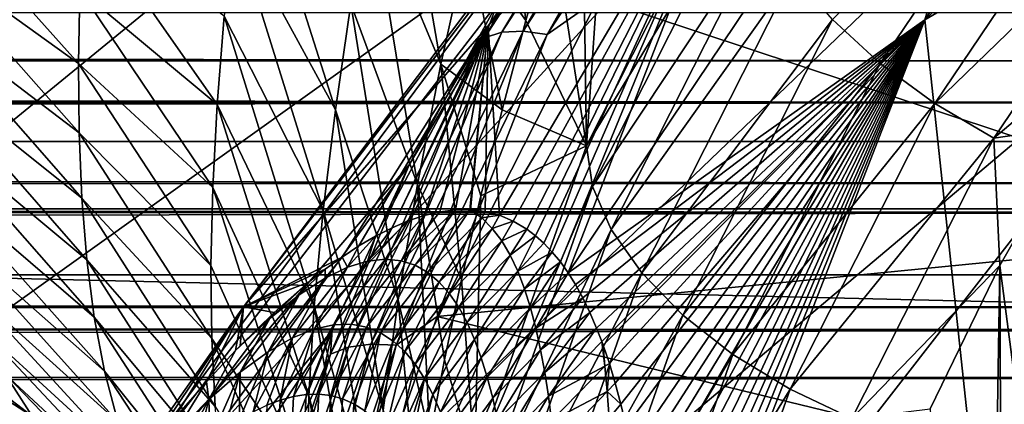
# Model space of a CAD drawing. Header units: metres. Extents: x -109 to 109, y -315 to 32.
# Tile 279 of 384: x 59.97 to 64.09, y -13.97 to -12.36. Entities that reach past the tile are written whole.
import ezdxf

# ---------------------------------------------------------------- set-up
doc = ezdxf.new("R2010")
doc.units = ezdxf.units.M
doc.layers.add('solid_K244242000C74_AAA', color=7, linetype='CONTINUOUS')

msp = doc.modelspace()

# ---------------------------------------------------------------- linework, layer by layer
at = {"layer": 'solid_K244242000C74_AAA'}
for points in [[(48.145657, -11.351308, -78.325066), (49.353058, -13.995161, -78.325066), (61.338737, -7.014371, -73.288864)], [(49.353058, -13.995161, -78.325066), (61.740723, -7.824902, -73.288864), (61.338737, -7.014371, -73.288864)], [(49.353058, -13.995161, -78.325066), (50.806305, -16.512268, -78.325066), (61.740723, -7.824902, -73.288864)], [(50.806305, -16.512268, -78.325066), (62.186001, -8.612478, -73.288864), (61.740723, -7.824902, -73.288864)], [(50.806305, -16.512268, -78.325066), (62.673264, -9.37479, -73.288864), (62.186001, -8.612478, -73.288864)], [(50.806305, -16.512268, -78.325066), (52.492241, -18.879845, -78.325066), (62.673264, -9.37479, -73.288864)], [(52.492241, -18.879845, -78.325066), (63.20108, -10.109604, -73.288864), (62.673264, -9.37479, -73.288864)], [(63.756477, -12.356659, 45.811962), (65.749199, -9.399573, 39.745472), (64.362785, -10.292687, 39.120106)], [(63.756477, -12.356659, 45.811962), (65.367119, -11.415154, 46.47121), (65.749199, -9.399573, 39.745472)], [(61.931259, -12.381615, 37.657425), (63.891953, -9.782195, 31.500008), (63.348026, -10.374241, 31.085453)], [(61.931259, -12.381615, 37.657425), (63.086281, -11.289711, 38.421982), (63.891953, -9.782195, 31.500008)], [(52.492241, -18.879845, -78.325066), (63.767906, -10.814763, -73.288864), (63.20108, -10.109604, -73.288864)], [(62.266193, -13.416236, 45.059086), (64.362785, -10.292687, 39.120106), (63.086281, -11.289711, 38.421982)], [(62.266193, -13.416236, 45.059086), (63.756477, -12.356659, 45.811962), (64.362785, -10.292687, 39.120106)], [(60.908169, -13.558511, 36.833351), (63.348026, -10.374241, 31.085453), (62.845478, -10.990339, 30.654057)], [(60.908169, -13.558511, 36.833351), (61.931259, -12.381615, 37.657425), (63.348026, -10.374241, 31.085453)], [(52.492241, -18.879845, -78.325066), (54.395599, -21.076445, -78.325066), (63.767906, -10.814763, -73.288864)], [(54.395599, -21.076445, -78.325066), (64.372078, -11.488202, -73.288864), (63.767906, -10.814763, -73.288864)], [(60.908169, -13.558511, 36.833351), (62.845478, -10.990339, 30.654057), (62.385895, -11.62855, 30.207176)], [(61.988136, -12.408648, 29.42672), (62.799107, -11.155632, 30.30409), (62.077431, -12.404268, 29.348438)], [(62.730656, -11.172354, 30.399776), (62.799107, -11.155632, 30.30409), (61.988136, -12.408648, 29.42672)], [(62.799107, -11.155632, 30.30409), (62.883411, -11.158961, 30.220411), (62.077431, -12.404268, 29.348438)], [(62.341751, -12.884069, 27.037718), (62.462009, -11.118869, 25.094103), (62.323612, -11.556452, 25.050777)], [(62.341751, -12.884069, 27.037718), (62.985466, -11.61105, 27.929096), (62.462009, -11.118869, 25.094103)], [(61.915634, -12.43163, 29.518021), (62.385895, -11.62855, 30.207176), (62.730656, -11.172354, 30.399776)], [(61.915634, -12.43163, 29.518021), (62.730656, -11.172354, 30.399776), (61.988136, -12.408648, 29.42672)], [(62.077431, -12.404268, 29.348438), (62.883411, -11.158961, 30.220411), (62.178474, -12.418737, 29.2876)], [(62.883411, -11.158961, 30.220411), (62.978806, -11.182155, 30.153465), (62.178474, -12.418737, 29.2876)], [(62.178474, -12.418737, 29.2876), (62.978806, -11.182155, 30.153465), (62.390949, -12.26822, 29.37579)], [(61.978611, -13.174698, 42.821411), (63.086281, -11.289711, 38.421982), (61.931259, -12.381615, 37.657425)], [(61.978611, -13.174698, 42.821411), (62.036503, -13.199275, 43.20269), (63.086281, -11.289711, 38.421982)], [(62.036503, -13.199275, 43.20269), (62.092674, -13.232729, 43.600239), (63.086281, -11.289711, 38.421982)], [(62.092674, -13.232729, 43.600239), (62.12915, -13.260107, 43.874458), (63.086281, -11.289711, 38.421982)], [(62.12915, -13.260107, 43.874458), (62.164639, -13.291918, 44.156422), (63.086281, -11.289711, 38.421982)], [(62.164639, -13.291918, 44.156422), (62.198994, -13.328426, 44.4464), (63.086281, -11.289711, 38.421982)], [(62.198994, -13.328426, 44.4464), (62.23304, -13.369994, 44.748734), (63.086281, -11.289711, 38.421982)], [(62.23304, -13.369994, 44.748734), (62.266193, -13.416236, 45.059086), (63.086281, -11.289711, 38.421982)], [(61.733768, -12.542262, 23.308483), (61.525928, -11.344901, 22.121994), (61.434959, -11.826356, 22.001299)], [(61.733768, -12.542262, 23.308483), (61.848747, -12.021811, 23.456511), (61.525928, -11.344901, 22.121994)], [(63.570446, -12.538876, 28.76302), (64.3489, -11.3851, 29.570902), (63.370724, -12.355635, 28.669012)], [(64.563095, -11.572962, 29.604546), (64.3489, -11.3851, 29.570902), (63.570446, -12.538876, 28.76302)], [(63.977543, -14.413593, 52.635056), (65.367119, -11.415154, 46.47121), (63.756477, -12.356659, 45.811962)], [(63.977543, -14.413593, 52.635056), (65.378433, -13.692873, 53.139709), (65.367119, -11.415154, 46.47121)], [(61.848747, -12.021811, 23.456511), (62.088989, -12.359896, 24.908102), (61.979446, -11.48624, 23.564796)], [(61.979446, -11.48624, 23.564796), (62.088989, -12.359896, 24.908102), (62.20013, -11.96771, 24.988094)], [(54.395599, -21.076445, -78.325066), (65.011818, -12.127944, -73.288864), (64.372078, -11.488202, -73.288864)], [(61.292267, -12.733084, 21.647963), (60.914196, -11.540859, 20.611181), (60.865936, -11.951459, 20.44536)], [(61.292267, -12.733084, 21.647963), (61.356934, -12.28963, 21.843567), (60.914196, -11.540859, 20.611181)], [(62.341751, -12.884069, 27.037718), (62.323612, -11.556452, 25.050777), (62.20013, -11.96771, 24.988094)], [(63.798367, -12.706398, 28.810905), (64.563095, -11.572962, 29.604546), (63.570446, -12.538876, 28.76302)], [(64.79554, -11.740387, 29.58901), (64.563095, -11.572962, 29.604546), (63.798367, -12.706398, 28.810905)], [(60.026283, -14.809742, 35.95723), (62.385895, -11.62855, 30.207176), (61.970718, -12.286864, 29.74622)], [(60.026283, -14.809742, 35.95723), (60.908169, -13.558511, 36.833351), (62.385895, -11.62855, 30.207176)], [(61.915634, -12.43163, 29.518021), (61.970718, -12.286864, 29.74622), (62.385895, -11.62855, 30.207176)], [(63.010475, -11.783543, 28.154444), (62.985466, -11.61105, 27.929096), (62.341751, -12.884069, 27.037718)], [(47.117771, -11.762788, -83.82), (105.882225, -11.762788, -83.82), (105.289085, -13.147866, -83.82)], [(47.117771, -11.762788, -83.82), (105.289085, -13.147866, -83.82), (47.710915, -13.147866, -83.82)], [(60.218021, -12.53964, 18.407305), (59.518085, -11.757185, 17.420418), (59.523163, -12.038868, 17.144962)], [(60.218021, -12.53964, 18.407305), (60.223309, -12.231494, 18.678303), (59.518085, -11.757185, 17.420418)], [(64.045708, -12.851752, 28.810825), (64.79554, -11.740387, 29.58901), (63.798367, -12.706398, 28.810905)], [(64.778961, -12.23151, 29.279417), (64.79554, -11.740387, 29.58901), (64.045708, -12.851752, 28.810825)], [(62.36795, -13.054207, 27.264715), (63.010475, -11.783543, 28.154444), (62.341751, -12.884069, 27.037718)], [(63.085239, -11.970553, 28.358751), (63.010475, -11.783543, 28.154444), (62.36795, -13.054207, 27.264715)], [(61.635536, -13.045326, 23.119156), (61.434959, -11.826356, 22.001299), (61.356934, -12.28963, 21.843567)], [(61.635536, -13.045326, 23.119156), (61.733768, -12.542262, 23.308483), (61.434959, -11.826356, 22.001299)], [(60.798729, -12.710535, 20.009487), (60.235748, -11.90496, 18.916573), (60.223309, -12.231494, 18.678303)], [(60.798729, -12.710535, 20.009487), (60.827423, -12.341522, 20.244978), (60.235748, -11.90496, 18.916573)], [(61.24128, -13.155284, 21.414274), (60.865936, -11.951459, 20.44536), (60.827423, -12.341522, 20.244978)], [(61.24128, -13.155284, 21.414274), (61.292267, -12.733084, 21.647963), (60.865936, -11.951459, 20.44536)], [(62.341751, -12.884069, 27.037718), (62.20013, -11.96771, 24.988094), (62.088989, -12.359896, 24.908102)], [(62.446274, -13.234176, 27.473955), (63.085239, -11.970553, 28.358751), (62.36795, -13.054207, 27.264715)], [(63.206882, -12.163731, 28.532505), (63.085239, -11.970553, 28.358751), (62.446274, -13.234176, 27.473955)], [(60.22052, -12.830127, 18.103559), (59.523163, -12.038868, 17.144962), (59.534595, -12.306646, 16.838577)], [(60.22052, -12.830127, 18.103559), (60.218021, -12.53964, 18.407305), (59.523163, -12.038868, 17.144962)], [(61.733768, -12.542262, 23.308483), (61.98954, -12.733322, 24.811674), (61.848747, -12.021811, 23.456511)], [(61.848747, -12.021811, 23.456511), (61.98954, -12.733322, 24.811674), (62.088989, -12.359896, 24.908102)], [(54.395599, -21.076445, -78.325066), (56.499138, -23.082167, -78.325066), (65.011818, -12.127944, -73.288864)], [(56.499138, -23.082167, -78.325066), (65.685257, -12.732114, -73.288864), (65.011818, -12.127944, -73.288864)], [(62.573711, -13.415894, 27.655731), (63.206882, -12.163731, 28.532505), (62.446274, -13.234176, 27.473955)], [(63.370724, -12.355635, 28.669012), (63.206882, -12.163731, 28.532505), (62.573711, -13.415894, 27.655731)], [(62.390949, -12.26822, 29.37579), (66.056465, -12.211507, 29.415501), (65.329689, -13.242665, 28.693476)], [(60.780159, -13.058329, 19.738945), (60.223309, -12.231494, 18.678303), (60.218021, -12.53964, 18.407305)], [(60.780159, -13.058329, 19.738945), (60.798729, -12.710535, 20.009487), (60.223309, -12.231494, 18.678303)], [(61.718025, -13.598037, 28.444641), (62.390949, -12.26822, 29.37579), (65.329689, -13.242665, 28.693476)], [(62.178474, -12.418737, 29.2876), (62.390949, -12.26822, 29.37579), (61.718025, -13.598037, 28.444641)], [(64.404716, -12.799436, 28.88175), (64.778961, -12.23151, 29.279417), (64.045708, -12.851752, 28.810825)], [(60.231689, -13.103589, 17.768066), (59.534595, -12.306646, 16.838577), (59.553856, -12.561136, 16.502403)], [(60.231689, -13.103589, 17.768066), (60.22052, -12.830127, 18.103559), (59.534595, -12.306646, 16.838577)], [(60.026283, -14.809742, 35.95723), (61.970718, -12.286864, 29.74622), (61.601254, -12.963213, 29.272635)], [(61.554874, -13.528679, 22.887867), (61.356934, -12.28963, 21.843567), (61.292267, -12.733084, 21.647963)], [(61.554874, -13.528679, 22.887867), (61.635536, -13.045326, 23.119156), (61.356934, -12.28963, 21.843567)], [(61.915634, -12.43163, 29.518021), (61.601254, -12.963213, 29.272635), (61.970718, -12.286864, 29.74622)], [(-64.622665, -12.528681, -8.24816), (-64.186493, -12.325634, -8.548611), (64.622665, -12.528681, -8.24816)], [(-64.186493, -12.325634, -8.548611), (64.186493, -12.325634, -8.548611), (64.622665, -12.528681, -8.24816)], [(61.204292, -13.55484, 21.142372), (60.827423, -12.341522, 20.244978), (60.798729, -12.710535, 20.009487)], [(61.204292, -13.55484, 21.142372), (61.24128, -13.155284, 21.414274), (60.827423, -12.341522, 20.244978)], [(61.320507, -13.349367, 39.843235), (61.931259, -12.381615, 37.657425), (60.908169, -13.558511, 36.833351)], [(61.320507, -13.349367, 39.843235), (61.390984, -13.302762, 40.077465), (61.931259, -12.381615, 37.657425)], [(61.390984, -13.302762, 40.077465), (61.460583, -13.261937, 40.325241), (61.931259, -12.381615, 37.657425)], [(61.460583, -13.261937, 40.325241), (61.52932, -13.22705, 40.586685), (61.931259, -12.381615, 37.657425)], [(61.52932, -13.22705, 40.586685), (61.597431, -13.197996, 40.861763), (61.931259, -12.381615, 37.657425)], [(61.597431, -13.197996, 40.861763), (61.664223, -13.175821, 41.151272), (61.931259, -12.381615, 37.657425)], [(61.664223, -13.175821, 41.151272), (61.729839, -13.16052, 41.455173), (61.931259, -12.381615, 37.657425)], [(61.729839, -13.16052, 41.455173), (61.794399, -13.152162, 41.773602), (61.931259, -12.381615, 37.657425)], [(61.794399, -13.152162, 41.773602), (61.854706, -13.151612, 42.093437), (61.931259, -12.381615, 37.657425)], [(61.854706, -13.151612, 42.093437), (61.85725, -13.15176, 42.107479), (61.931259, -12.381615, 37.657425)], [(61.85725, -13.15176, 42.107479), (61.918655, -13.159197, 42.456669), (61.931259, -12.381615, 37.657425)], [(61.918655, -13.159197, 42.456669), (61.978611, -13.174698, 42.821411), (61.931259, -12.381615, 37.657425)], [(62.341751, -12.884069, 27.037718), (62.088989, -12.359896, 24.908102), (61.98954, -12.733322, 24.811674)], [(62.296795, -13.465008, 45.362843), (63.756477, -12.356659, 45.811962), (62.266193, -13.416236, 45.059086)], [(62.296795, -13.465008, 45.362843), (62.327179, -13.52049, 45.684853), (63.756477, -12.356659, 45.811962)], [(62.327179, -13.52049, 45.684853), (62.356453, -13.581103, 46.015224), (63.756477, -12.356659, 45.811962)], [(62.356453, -13.581103, 46.015224), (62.384811, -13.646705, 46.353725), (63.756477, -12.356659, 45.811962)], [(62.384811, -13.646705, 46.353725), (62.406685, -13.702953, 46.630341), (63.756477, -12.356659, 45.811962)], [(62.406685, -13.702953, 46.630341), (62.412064, -13.717655, 46.700775), (63.756477, -12.356659, 45.811962)], [(62.412064, -13.717655, 46.700775), (62.438034, -13.794326, 47.056797), (63.756477, -12.356659, 45.811962)], [(62.438034, -13.794326, 47.056797), (62.462643, -13.876937, 47.421989), (63.756477, -12.356659, 45.811962)], [(62.462643, -13.876937, 47.421989), (62.486225, -13.96514, 47.795776), (63.756477, -12.356659, 45.811962)], [(62.486225, -13.96514, 47.795776), (62.508656, -14.059249, 48.178532), (63.756477, -12.356659, 45.811962)], [(62.508656, -14.059249, 48.178532), (62.529758, -14.159681, 48.570774), (63.756477, -12.356659, 45.811962)], [(62.529758, -14.159681, 48.570774), (62.544609, -14.239412, 48.871479), (63.756477, -12.356659, 45.811962)], [(62.544609, -14.239412, 48.871479), (62.558693, -14.322876, 49.177643), (63.756477, -12.356659, 45.811962)], [(62.558693, -14.322876, 49.177643), (62.572163, -14.409889, 49.48893), (63.756477, -12.356659, 45.811962)], [(62.572163, -14.409889, 49.48893), (62.584946, -14.500653, 49.805595), (63.756477, -12.356659, 45.811962)], [(62.745358, -13.592364, 27.803045), (63.370724, -12.355635, 28.669012), (62.573711, -13.415894, 27.655731)], [(62.584946, -14.500653, 49.805595), (62.596958, -14.595377, 50.127918), (63.756477, -12.356659, 45.811962)], [(62.596958, -14.595377, 50.127918), (62.608131, -14.694272, 50.456154), (63.756477, -12.356659, 45.811962)], [(62.608131, -14.694272, 50.456154), (62.618393, -14.797551, 50.790577), (63.756477, -12.356659, 45.811962)], [(62.618393, -14.797551, 50.790577), (62.627876, -14.905053, 51.130829), (63.756477, -12.356659, 45.811962)], [(62.627876, -14.905053, 51.130829), (62.635704, -15.003446, 51.436081), (63.756477, -12.356659, 45.811962)], [(62.635704, -15.003446, 51.436081), (62.642956, -15.105212, 51.745903), (63.756477, -12.356659, 45.811962)], [(62.642956, -15.105212, 51.745903), (62.649578, -15.210525, 52.060505), (63.756477, -12.356659, 45.811962)], [(62.649578, -15.210525, 52.060505), (63.977543, -14.413593, 52.635056), (63.756477, -12.356659, 45.811962)], [(63.570446, -12.538876, 28.76302), (63.370724, -12.355635, 28.669012), (62.745358, -13.592364, 27.803045)], [(61.271603, -13.755709, 28.590891), (61.601254, -12.963213, 29.272635), (61.915634, -12.43163, 29.518021)], [(61.271603, -13.755709, 28.590891), (61.915634, -12.43163, 29.518021), (61.347305, -13.726145, 28.504198)], [(61.347305, -13.726145, 28.504198), (61.988136, -12.408648, 29.42672), (61.440544, -13.713657, 28.431595)], [(61.915634, -12.43163, 29.518021), (61.988136, -12.408648, 29.42672), (61.347305, -13.726145, 28.504198)], [(61.440544, -13.713657, 28.431595), (62.077431, -12.404268, 29.348438), (61.546047, -13.718953, 28.37718)], [(61.988136, -12.408648, 29.42672), (62.077431, -12.404268, 29.348438), (61.440544, -13.713657, 28.431595)], [(62.077431, -12.404268, 29.348438), (62.178474, -12.418737, 29.2876), (61.546047, -13.718953, 28.37718)], [(61.546047, -13.718953, 28.37718), (62.178474, -12.418737, 29.2876), (61.718025, -13.598037, 28.444641)], [(-64.997185, -12.702209, -7.97834), (-64.622665, -12.528681, -8.24816), (64.996994, -12.70279, -7.977412)], [(-64.622665, -12.528681, -8.24816), (64.622665, -12.528681, -8.24816), (64.996994, -12.70279, -7.977412)], [(60.772175, -13.384976, 19.433846), (60.218021, -12.53964, 18.407305), (60.22052, -12.830127, 18.103559)], [(60.772175, -13.384976, 19.433846), (60.780159, -13.058329, 19.738945), (60.218021, -12.53964, 18.407305)], [(61.635536, -13.045326, 23.119156), (61.819714, -13.442855, 24.569008), (61.733768, -12.542262, 23.308483)], [(61.733768, -12.542262, 23.308483), (61.819714, -13.442855, 24.569008), (61.900158, -13.092852, 24.698769)], [(61.733768, -12.542262, 23.308483), (61.900158, -13.092852, 24.698769), (61.98954, -12.733322, 24.811674)], [(62.954594, -13.756792, 27.910225), (63.570446, -12.538876, 28.76302), (62.745358, -13.592364, 27.803045)], [(63.798367, -12.706398, 28.810905), (63.570446, -12.538876, 28.76302), (62.954594, -13.756792, 27.910225)], [(60.252533, -13.360613, 17.402344), (59.553856, -12.561136, 16.502403), (59.582432, -12.802954, 16.137581)], [(60.252533, -13.360613, 17.402344), (60.231689, -13.103589, 17.768066), (59.553856, -12.561136, 16.502403)], [(-65.34449, -12.865307, -7.712579), (-64.997185, -12.702209, -7.97834), (64.996994, -12.70279, -7.977412)], [(-65.34449, -12.865307, -7.712579), (64.996994, -12.70279, -7.977412), (65.344193, -12.866197, -7.711094)], [(61.181606, -13.930794, 20.832897), (60.798729, -12.710535, 20.009487), (60.780159, -13.058329, 19.738945)], [(61.181606, -13.930794, 20.832897), (61.204292, -13.55484, 21.142372), (60.798729, -12.710535, 20.009487)], [(63.193371, -13.902845, 27.973143), (63.798367, -12.706398, 28.810905), (62.954594, -13.756792, 27.910225)], [(64.045708, -12.851752, 28.810825), (63.798367, -12.706398, 28.810905), (63.193371, -13.902845, 27.973143)], [(56.499138, -23.082167, -78.325066), (58.783802, -24.878853, -78.325066), (65.685257, -12.732114, -73.288864)], [(58.783802, -24.878853, -78.325066), (66.390419, -13.298938, -73.288864), (65.685257, -12.732114, -73.288864)], [(61.492374, -13.989945, 22.614853), (61.292267, -12.733084, 21.647963), (61.24128, -13.155284, 21.414274)], [(61.492374, -13.989945, 22.614853), (61.554874, -13.528679, 22.887867), (61.292267, -12.733084, 21.647963)], [(62.341751, -12.884069, 27.037718), (61.98954, -12.733322, 24.811674), (61.900158, -13.092852, 24.698769)], [(60.284054, -13.601784, 17.007921), (59.582432, -12.802954, 16.137581), (59.621803, -13.032713, 15.74525)], [(60.284054, -13.601784, 17.007921), (60.252533, -13.360613, 17.402344), (59.582432, -12.802954, 16.137581)], [(64.071129, -13.384808, 28.471869), (64.404716, -12.799436, 28.88175), (64.045708, -12.851752, 28.810825)], [(64.071129, -13.384808, 28.471869), (64.336945, -15.419471, 27.047182), (64.404716, -12.799436, 28.88175)], [(60.775246, -13.690595, 19.094793), (60.22052, -12.830127, 18.103559), (60.231689, -13.103589, 17.768066)], [(60.775246, -13.690595, 19.094793), (60.772175, -13.384976, 19.433846), (60.22052, -12.830127, 18.103559)], [(-65.714523, -13.042461, -7.409061), (-65.34449, -12.865307, -7.712579), (65.709473, -13.04107, -7.41151)], [(-65.34449, -12.865307, -7.712579), (65.344193, -12.866197, -7.711094), (65.709473, -13.04107, -7.41151)], [(61.87608, -14.208123, 26.110605), (62.341751, -12.884069, 27.037718), (61.900158, -13.092852, 24.698769)], [(62.36795, -13.054207, 27.264715), (62.341751, -12.884069, 27.037718), (61.87608, -14.208123, 26.110605)], [(63.452492, -14.024901, 27.989376), (64.045708, -12.851752, 28.810825), (63.193371, -13.902845, 27.973143)], [(64.071129, -13.384808, 28.471869), (64.045708, -12.851752, 28.810825), (63.452492, -14.024901, 27.989376)], [(59.293587, -16.123974, 35.036995), (61.601254, -12.963213, 29.272635), (61.278667, -13.655468, 28.787912)], [(59.293587, -16.123974, 35.036995), (60.026283, -14.809742, 35.95723), (61.601254, -12.963213, 29.272635)], [(61.271603, -13.755709, 28.590891), (61.278667, -13.655468, 28.787912), (61.601254, -12.963213, 29.272635)], [(-65.957443, -13.161977, -7.194607), (-65.714523, -13.042461, -7.409061), (65.957245, -13.162793, -7.193112)], [(-65.714523, -13.042461, -7.409061), (65.709473, -13.04107, -7.41151), (65.957245, -13.162793, -7.193112)], [(60.327259, -13.827686, 16.586325), (59.621803, -13.032713, 15.74525), (59.673447, -13.251029, 15.326555)], [(60.327259, -13.827686, 16.586325), (60.284054, -13.601784, 17.007921), (59.621803, -13.032713, 15.74525)], [(61.554874, -13.528679, 22.887867), (61.687809, -14.102836, 24.26631), (61.635536, -13.045326, 23.119156)], [(61.635536, -13.045326, 23.119156), (61.687809, -14.102836, 24.26631), (61.748856, -13.780239, 24.42411)], [(61.635536, -13.045326, 23.119156), (61.748856, -13.780239, 24.42411), (61.819714, -13.442855, 24.569008)], [(61.173523, -14.282495, 20.487047), (60.780159, -13.058329, 19.738945), (60.772175, -13.384976, 19.433846)], [(61.173523, -14.282495, 20.487047), (61.181606, -13.930794, 20.832897), (60.780159, -13.058329, 19.738945)], [(61.903141, -14.375811, 26.339317), (62.36795, -13.054207, 27.264715), (61.87608, -14.208123, 26.110605)], [(62.446274, -13.234176, 27.473955), (62.36795, -13.054207, 27.264715), (61.903141, -14.375811, 26.339317)], [(60.789841, -13.975573, 18.723282), (60.231689, -13.103589, 17.768066), (60.252533, -13.360613, 17.402344)], [(60.789841, -13.975573, 18.723282), (60.775246, -13.690595, 19.094793), (60.231689, -13.103589, 17.768066)], [(61.87608, -14.208123, 26.110605), (61.900158, -13.092852, 24.698769), (61.819714, -13.442855, 24.569008)], [(-66.461075, -13.423721, -6.693557), (-65.957443, -13.161977, -7.194607), (65.957245, -13.162793, -7.193112)], [(-66.461075, -13.423721, -6.693557), (65.957245, -13.162793, -7.193112), (66.461571, -13.424222, -6.692554)], [(47.710915, -13.147866, -83.82), (105.289085, -13.147866, -83.82), (104.631042, -14.502484, -83.82)], [(47.710915, -13.147866, -83.82), (104.631042, -14.502484, -83.82), (48.368961, -14.502484, -83.82)], [(61.448605, -14.426785, 22.300447), (61.24128, -13.155284, 21.414274), (61.204292, -13.55484, 21.142372)], [(61.448605, -14.426785, 22.300447), (61.492374, -13.989945, 22.614853), (61.24128, -13.155284, 21.414274)], [(61.56744, -13.364799, 41.501167), (61.794399, -13.152162, 41.773602), (61.729839, -13.16052, 41.455173)], [(61.626434, -13.383822, 41.910904), (61.794399, -13.152162, 41.773602), (61.56744, -13.364799, 41.501167)], [(61.56744, -13.364799, 41.501167), (61.729839, -13.16052, 41.455173), (61.664223, -13.175821, 41.151272)], [(61.626434, -13.383822, 41.910904), (61.854706, -13.151612, 42.093437), (61.794399, -13.152162, 41.773602)], [(61.679352, -13.413939, 42.319614), (61.854706, -13.151612, 42.093437), (61.626434, -13.383822, 41.910904)], [(61.904282, -13.185636, 42.513851), (61.854706, -13.151612, 42.093437), (61.679352, -13.413939, 42.319614)], [(61.904282, -13.185636, 42.513851), (61.85725, -13.15176, 42.107479), (61.854706, -13.151612, 42.093437)], [(61.904282, -13.185636, 42.513851), (61.918655, -13.159197, 42.456669), (61.85725, -13.15176, 42.107479)], [(61.904282, -13.185636, 42.513851), (61.978611, -13.174698, 42.821411), (61.918655, -13.159197, 42.456669)], [(61.427299, -13.367029, 40.679661), (61.597431, -13.197996, 40.861763), (61.52932, -13.22705, 40.586685)], [(61.501411, -13.358597, 41.090656), (61.597431, -13.197996, 40.861763), (61.427299, -13.367029, 40.679661)], [(61.501411, -13.358597, 41.090656), (61.664223, -13.175821, 41.151272), (61.597431, -13.197996, 40.861763)], [(61.56744, -13.364799, 41.501167), (61.664223, -13.175821, 41.151272), (61.501411, -13.358597, 41.090656)], [(61.904282, -13.185636, 42.513851), (61.679352, -13.413939, 42.319614), (61.726891, -13.453939, 42.727192)], [(61.904282, -13.185636, 42.513851), (61.726891, -13.453939, 42.727192), (61.948456, -13.229377, 42.931877)], [(61.904282, -13.185636, 42.513851), (61.948456, -13.229377, 42.931877), (61.978611, -13.174698, 42.821411)], [(61.948456, -13.229377, 42.931877), (62.036503, -13.199275, 43.20269), (61.978611, -13.174698, 42.821411)], [(61.948456, -13.229377, 42.931877), (61.987942, -13.281752, 43.347931), (62.036503, -13.199275, 43.20269)], [(61.987942, -13.281752, 43.347931), (62.092674, -13.232729, 43.600239), (62.036503, -13.199275, 43.20269)], [(60.383156, -14.038906, 16.13908), (59.673447, -13.251029, 15.326555), (59.73872, -13.458418, 14.882758)], [(60.383156, -14.038906, 16.13908), (60.327259, -13.827686, 16.586325), (59.673447, -13.251029, 15.326555)], [(61.427299, -13.367029, 40.679661), (61.52932, -13.22705, 40.586685), (61.460583, -13.261937, 40.325241)], [(61.718025, -13.598037, 28.444641), (65.329689, -13.242665, 28.693476), (64.753883, -14.336112, 27.927835)], [(61.948456, -13.229377, 42.931877), (61.726891, -13.453939, 42.727192), (61.769646, -13.50281, 43.133583)], [(61.948456, -13.229377, 42.931877), (61.769646, -13.50281, 43.133583), (61.987942, -13.281752, 43.347931)], [(61.984043, -14.548454, 26.553686), (62.446274, -13.234176, 27.473955), (61.903141, -14.375811, 26.339317)], [(62.573711, -13.415894, 27.655731), (62.446274, -13.234176, 27.473955), (61.984043, -14.548454, 26.553686)], [(61.987942, -13.281752, 43.347931), (62.023273, -13.341855, 43.7621), (62.092674, -13.232729, 43.600239)], [(62.023273, -13.341855, 43.7621), (62.12915, -13.260107, 43.874458), (62.092674, -13.232729, 43.600239)], [(61.343765, -13.392541, 40.268784), (61.460583, -13.261937, 40.325241), (61.390984, -13.302762, 40.077465)], [(61.427299, -13.367029, 40.679661), (61.460583, -13.261937, 40.325241), (61.343765, -13.392541, 40.268784)], [(61.987942, -13.281752, 43.347931), (61.769646, -13.50281, 43.133583), (61.80817, -13.559578, 43.538738)], [(61.987942, -13.281752, 43.347931), (61.80817, -13.559578, 43.538738), (62.023273, -13.341855, 43.7621)], [(62.023273, -13.341855, 43.7621), (62.054848, -13.409049, 44.174461), (62.12915, -13.260107, 43.874458)], [(62.054848, -13.409049, 44.174461), (62.164639, -13.291918, 44.156422), (62.12915, -13.260107, 43.874458)], [(62.054848, -13.409049, 44.174461), (62.198994, -13.328426, 44.4464), (62.164639, -13.291918, 44.156422)], [(58.783802, -24.878853, -78.325066), (67.125237, -13.826756, -73.288864), (66.390419, -13.298938, -73.288864)], [(61.343765, -13.392541, 40.268784), (61.390984, -13.302762, 40.077465), (61.320507, -13.349367, 39.843235)], [(62.054848, -13.409049, 44.174461), (62.083046, -13.482711, 44.585098), (62.198994, -13.328426, 44.4464)], [(62.083046, -13.482711, 44.585098), (62.23304, -13.369994, 44.748734), (62.198994, -13.328426, 44.4464)], [(60.816437, -14.240446, 18.321259), (60.252533, -13.360613, 17.402344), (60.284054, -13.601784, 17.007921)], [(60.816437, -14.240446, 18.321259), (60.789841, -13.975573, 18.723282), (60.252533, -13.360613, 17.402344)], [(61.249928, -13.400601, 39.62175), (61.320507, -13.349367, 39.843235), (60.908169, -13.558511, 36.833351)], [(61.204208, -13.650904, 40.439064), (61.427299, -13.367029, 40.679661), (61.343765, -13.392541, 40.268784)], [(61.204208, -13.650904, 40.439064), (61.285275, -13.632874, 40.838467), (61.427299, -13.367029, 40.679661)], [(61.249069, -13.438346, 39.859028), (61.320507, -13.349367, 39.843235), (61.249928, -13.400601, 39.62175)], [(61.343765, -13.392541, 40.268784), (61.320507, -13.349367, 39.843235), (61.249069, -13.438346, 39.859028)], [(61.285275, -13.632874, 40.838467), (61.501411, -13.358597, 41.090656), (61.427299, -13.367029, 40.679661)], [(61.285275, -13.632874, 40.838467), (61.357841, -13.630746, 41.239643), (61.501411, -13.358597, 41.090656)], [(61.357841, -13.630746, 41.239643), (61.56744, -13.364799, 41.501167), (61.501411, -13.358597, 41.090656)], [(61.357841, -13.630746, 41.239643), (61.422985, -13.642481, 41.641823), (61.56744, -13.364799, 41.501167)], [(61.422985, -13.642481, 41.641823), (61.626434, -13.383822, 41.910904), (61.56744, -13.364799, 41.501167)], [(62.023273, -13.341855, 43.7621), (61.80817, -13.559578, 43.538738), (61.84288, -13.623545, 43.942654)], [(62.023273, -13.341855, 43.7621), (61.84288, -13.623545, 43.942654), (62.054848, -13.409049, 44.174461)], [(62.083046, -13.482711, 44.585098), (62.108204, -13.562266, 44.994087), (62.23304, -13.369994, 44.748734)], [(62.108204, -13.562266, 44.994087), (62.266193, -13.416236, 45.059086), (62.23304, -13.369994, 44.748734)], [(60.024216, -14.015799, 13.418669), (59.214695, -13.396094, 12.697907), (59.347343, -13.581317, 12.190313)], [(60.024216, -14.015799, 13.418669), (59.913387, -13.840783, 13.926951), (59.214695, -13.396094, 12.697907)], [(61.173523, -14.282495, 20.487047), (60.772175, -13.384976, 19.433846), (60.775246, -13.690595, 19.094793)], [(61.178967, -13.456644, 39.413307), (61.249928, -13.400601, 39.62175), (60.908169, -13.558511, 36.833351)], [(61.113216, -13.687687, 40.042797), (61.343765, -13.392541, 40.268784), (61.249069, -13.438346, 39.859028)], [(61.113216, -13.687687, 40.042797), (61.204208, -13.650904, 40.439064), (61.343765, -13.392541, 40.268784)], [(61.141258, -13.508017, 39.451794), (61.249928, -13.400601, 39.62175), (61.178967, -13.456644, 39.413307)], [(61.249069, -13.438346, 39.859028), (61.249928, -13.400601, 39.62175), (61.141258, -13.508017, 39.451794)], [(61.422985, -13.642481, 41.641823), (61.481617, -13.666366, 42.044456), (61.626434, -13.383822, 41.910904)], [(61.481617, -13.666366, 42.044456), (61.679352, -13.413939, 42.319614), (61.626434, -13.383822, 41.910904)], [(61.481617, -13.666366, 42.044456), (61.534561, -13.700861, 42.447102), (61.679352, -13.413939, 42.319614)], [(61.534561, -13.700861, 42.447102), (61.726891, -13.453939, 42.727192), (61.679352, -13.413939, 42.319614)], [(62.054848, -13.409049, 44.174461), (61.84288, -13.623545, 43.942654), (61.874119, -13.694121, 44.345333)], [(62.054848, -13.409049, 44.174461), (61.874119, -13.694121, 44.345333), (62.083046, -13.482711, 44.585098)], [(62.115673, -14.718255, 26.743807), (62.573711, -13.415894, 27.655731), (61.984043, -14.548454, 26.553686)], [(62.108204, -13.562266, 44.994087), (62.130581, -13.647311, 45.401493), (62.266193, -13.416236, 45.059086)], [(62.745358, -13.592364, 27.803045), (62.573711, -13.415894, 27.655731), (62.115673, -14.718255, 26.743807)], [(62.130581, -13.647311, 45.401493), (62.296795, -13.465008, 45.362843), (62.266193, -13.416236, 45.059086)], [(63.779972, -13.984605, 28.051888), (64.071129, -13.384808, 28.471869), (63.452492, -14.024901, 27.989376)], [(63.779972, -13.984605, 28.051888), (64, -17.78087, 25.393713), (64.071129, -13.384808, 28.471869)], [(64.071129, -13.384808, 28.471869), (64, -17.78087, 25.393713), (64.084503, -16.592375, 26.225906)], [(64.071129, -13.384808, 28.471869), (64.084503, -16.592375, 26.225906), (64.336945, -15.419471, 27.047182)], [(-66.704567, -13.562353, -6.408009), (-66.461075, -13.423721, -6.693557), (66.700554, -13.560013, -6.412959)], [(-66.461075, -13.423721, -6.693557), (66.461571, -13.424222, -6.692554), (66.700554, -13.560013, -6.412959)], [(60.452644, -14.235986, 15.66777), (59.73872, -13.458418, 14.882758), (59.818462, -13.654996, 14.415603)], [(60.452644, -14.235986, 15.66777), (60.383156, -14.038906, 16.13908), (59.73872, -13.458418, 14.882758)], [(61.036556, -13.581439, 39.032959), (61.178967, -13.456644, 39.413307), (60.908169, -13.558511, 36.833351)], [(61.010742, -13.7463, 39.651279), (61.249069, -13.438346, 39.859028), (61.141258, -13.508017, 39.451794)], [(61.010742, -13.7463, 39.651279), (61.113216, -13.687687, 40.042797), (61.249069, -13.438346, 39.859028)], [(61.017784, -13.606652, 39.050053), (61.178967, -13.456644, 39.413307), (61.036556, -13.581439, 39.032959)], [(61.141258, -13.508017, 39.451794), (61.178967, -13.456644, 39.413307), (61.017784, -13.606652, 39.050053)], [(61.534561, -13.700861, 42.447102), (61.582405, -13.744898, 42.849514), (61.726891, -13.453939, 42.727192)], [(61.582405, -13.744898, 42.849514), (61.769646, -13.50281, 43.133583), (61.726891, -13.453939, 42.727192)], [(61.87608, -14.208123, 26.110605), (61.819714, -13.442855, 24.569008), (61.748856, -13.780239, 24.42411)], [(61.582405, -13.744898, 42.849514), (61.625698, -13.797486, 43.251503), (61.769646, -13.50281, 43.133583)], [(61.625698, -13.797486, 43.251503), (61.80817, -13.559578, 43.538738), (61.769646, -13.50281, 43.133583)], [(62.083046, -13.482711, 44.585098), (61.874119, -13.694121, 44.345333), (61.902241, -13.77072, 44.746792)], [(62.083046, -13.482711, 44.585098), (61.902241, -13.77072, 44.746792), (62.108204, -13.562266, 44.994087)], [(62.130581, -13.647311, 45.401493), (62.327179, -13.52049, 45.684853), (62.296795, -13.465008, 45.362843)], [(60.894844, -13.830913, 39.267555), (61.141258, -13.508017, 39.451794), (61.017784, -13.606652, 39.050053)], [(60.894844, -13.830913, 39.267555), (61.010742, -13.7463, 39.651279), (61.141258, -13.508017, 39.451794)], [(61.492374, -13.989945, 22.614853), (61.635876, -14.412211, 24.094757), (61.554874, -13.528679, 22.887867)], [(61.554874, -13.528679, 22.887867), (61.635876, -14.412211, 24.094757), (61.687809, -14.102836, 24.26631)], [(62.130581, -13.647311, 45.401493), (62.150406, -13.737476, 45.807377), (62.327179, -13.52049, 45.684853)], [(62.150406, -13.737476, 45.807377), (62.356453, -13.581103, 46.015224), (62.327179, -13.52049, 45.684853)], [(-66.854553, -13.653888, -6.210585), (-66.704567, -13.562353, -6.408009), (66.855209, -13.654262, -6.209762)], [(-66.704567, -13.562353, -6.408009), (66.700554, -13.560013, -6.412959), (66.855209, -13.654262, -6.209762)], [(60.151661, -14.180059, 12.892617), (59.347343, -13.581317, 12.190313), (59.498917, -13.757053, 11.666081)], [(60.151661, -14.180059, 12.892617), (60.024216, -14.015799, 13.418669), (59.347343, -13.581317, 12.190313)], [(60.470242, -14.208636, 37.924656), (60.908169, -13.558511, 36.833351), (60.026283, -14.809742, 35.95723)], [(60.470242, -14.208636, 37.924656), (60.611603, -14.035147, 38.148853), (60.908169, -13.558511, 36.833351)], [(60.611603, -14.035147, 38.148853), (60.75288, -13.872246, 38.405312), (60.908169, -13.558511, 36.833351)], [(60.75288, -13.872246, 38.405312), (60.874985, -13.74078, 38.656311), (60.908169, -13.558511, 36.833351)], [(60.874985, -13.74078, 38.656311), (60.894379, -13.720737, 38.69873), (60.908169, -13.558511, 36.833351)], [(60.894379, -13.720737, 38.69873), (61.036556, -13.581439, 39.032959), (60.908169, -13.558511, 36.833351)], [(61.017784, -13.606652, 39.050053), (61.036556, -13.581439, 39.032959), (60.894379, -13.720737, 38.69873)], [(61.423866, -14.837384, 21.945932), (61.204292, -13.55484, 21.142372), (61.181606, -13.930794, 20.832897)], [(61.423866, -14.837384, 21.945932), (61.448605, -14.426785, 22.300447), (61.204292, -13.55484, 21.142372)], [(61.625698, -13.797486, 43.251503), (61.664936, -13.857739, 43.652905), (61.80817, -13.559578, 43.538738)], [(61.664936, -13.857739, 43.652905), (61.84288, -13.623545, 43.942654), (61.80817, -13.559578, 43.538738)], [(62.108204, -13.562266, 44.994087), (61.902241, -13.77072, 44.746792), (61.927517, -13.852873, 45.147038)], [(62.108204, -13.562266, 44.994087), (61.927517, -13.852873, 45.147038), (62.130581, -13.647311, 45.401493)], [(62.150406, -13.737476, 45.807377), (62.167904, -13.83239, 46.211807), (62.356453, -13.581103, 46.015224)], [(62.167904, -13.83239, 46.211807), (62.384811, -13.646705, 46.353725), (62.356453, -13.581103, 46.015224)], [(60.855511, -14.485748, 17.890675), (60.284054, -13.601784, 17.007921), (60.327259, -13.827686, 16.586325)], [(60.855511, -14.485748, 17.890675), (60.816437, -14.240446, 18.321259), (60.284054, -13.601784, 17.007921)], [(60.763367, -13.94628, 38.895596), (61.017784, -13.606652, 39.050053), (60.874985, -13.74078, 38.656311)], [(60.763367, -13.94628, 38.895596), (60.894844, -13.830913, 39.267555), (61.017784, -13.606652, 39.050053)], [(61.017784, -13.606652, 39.050053), (60.894379, -13.720737, 38.69873), (60.874985, -13.74078, 38.656311)], [(61.231106, -14.981532, 27.475908), (61.718025, -13.598037, 28.444641), (64.753883, -14.336112, 27.927835)], [(61.546047, -13.718953, 28.37718), (61.718025, -13.598037, 28.444641), (61.231106, -14.981532, 27.475908)], [(61.664936, -13.857739, 43.652905), (61.700474, -13.925028, 44.053635), (61.84288, -13.623545, 43.942654)], [(61.700474, -13.925028, 44.053635), (61.874119, -13.694121, 44.345333), (61.84288, -13.623545, 43.942654)], [(62.292961, -14.878675, 26.902361), (62.745358, -13.592364, 27.803045), (62.115673, -14.718255, 26.743807)], [(62.954594, -13.756792, 27.910225), (62.745358, -13.592364, 27.803045), (62.292961, -14.878675, 26.902361)], [(-67.142921, -13.853685, -5.751123), (-66.854553, -13.653888, -6.210585), (66.855209, -13.654262, -6.209762)], [(-67.142921, -13.853685, -5.751123), (66.855209, -13.654262, -6.209762), (67.143372, -13.853978, -5.750415)], [(58.716717, -17.489307, 34.080978), (61.278667, -13.655468, 28.787912), (61.003975, -14.361449, 28.293579)], [(58.716717, -17.489307, 34.080978), (59.293587, -16.123974, 35.036995), (61.278667, -13.655468, 28.787912)], [(60.536236, -14.419285, 15.174211), (59.818462, -13.654996, 14.415603), (59.913387, -13.840783, 13.926951)], [(60.536236, -14.419285, 15.174211), (60.452644, -14.235986, 15.66777), (59.818462, -13.654996, 14.415603)], [(61.271603, -13.755709, 28.590891), (61.003975, -14.361449, 28.293579), (61.278667, -13.655468, 28.787912)], [(61.204208, -13.650904, 40.439064), (61.062237, -13.947776, 40.387775), (61.117264, -13.93268, 40.636093)], [(61.113216, -13.687687, 40.042797), (61.062237, -13.947776, 40.387775), (61.204208, -13.650904, 40.439064)], [(61.285275, -13.632874, 40.838467), (61.117264, -13.93268, 40.636093), (61.170891, -13.924331, 40.897308)], [(61.204208, -13.650904, 40.439064), (61.117264, -13.93268, 40.636093), (61.285275, -13.632874, 40.838467)], [(61.285275, -13.632874, 40.838467), (61.170891, -13.924331, 40.897308), (61.223045, -13.923028, 41.171741)], [(61.357841, -13.630746, 41.239643), (61.223045, -13.923028, 41.171741), (61.273636, -13.929189, 41.459774)], [(61.285275, -13.632874, 40.838467), (61.223045, -13.923028, 41.171741), (61.357841, -13.630746, 41.239643)], [(61.357841, -13.630746, 41.239643), (61.273636, -13.929189, 41.459774), (61.422985, -13.642481, 41.641823)], [(61.422985, -13.642481, 41.641823), (61.273636, -13.929189, 41.459774), (61.322651, -13.942667, 41.761261)], [(61.422985, -13.642481, 41.641823), (61.322651, -13.942667, 41.761261), (61.481617, -13.666366, 42.044456)], [(61.481617, -13.666366, 42.044456), (61.322651, -13.942667, 41.761261), (61.369991, -13.964097, 42.07695)], [(61.481617, -13.666366, 42.044456), (61.369991, -13.964097, 42.07695), (61.415638, -13.993428, 42.406754)], [(61.481617, -13.666366, 42.044456), (61.415638, -13.993428, 42.406754), (61.534561, -13.700861, 42.447102)], [(62.130581, -13.647311, 45.401493), (61.927517, -13.852873, 45.147038), (61.950169, -13.940218, 45.546101)], [(62.130581, -13.647311, 45.401493), (61.950169, -13.940218, 45.546101), (62.150406, -13.737476, 45.807377)], [(62.167904, -13.83239, 46.211807), (62.18327, -13.93174, 46.614834), (62.384811, -13.646705, 46.353725)], [(62.18327, -13.93174, 46.614834), (62.406685, -13.702953, 46.630341), (62.384811, -13.646705, 46.353725)], [(61.180305, -14.60938, 20.106115), (60.775246, -13.690595, 19.094793), (60.789841, -13.975573, 18.723282)], [(61.180305, -14.60938, 20.106115), (61.173523, -14.282495, 20.487047), (60.775246, -13.690595, 19.094793)], [(61.113216, -13.687687, 40.042797), (60.948265, -13.997728, 39.929634), (61.005844, -13.969689, 40.152451)], [(61.010742, -13.7463, 39.651279), (60.948265, -13.997728, 39.929634), (61.113216, -13.687687, 40.042797)], [(61.113216, -13.687687, 40.042797), (61.005844, -13.969689, 40.152451), (61.062237, -13.947776, 40.387775)], [(61.534561, -13.700861, 42.447102), (61.415638, -13.993428, 42.406754), (61.459538, -14.030979, 42.751083)], [(61.534561, -13.700861, 42.447102), (61.459538, -14.030979, 42.751083), (61.582405, -13.744898, 42.849514)], [(61.700474, -13.925028, 44.053635), (61.732651, -13.998764, 44.453629), (61.874119, -13.694121, 44.345333)], [(61.732651, -13.998764, 44.453629), (61.902241, -13.77072, 44.746792), (61.874119, -13.694121, 44.345333)], [(62.18327, -13.93174, 46.614834), (62.418743, -13.805915, 47.037102), (62.406685, -13.702953, 46.630341)], [(62.418743, -13.805915, 47.037102), (62.412064, -13.717655, 46.700775), (62.406685, -13.702953, 46.630341)], [(64.024101, -17.059444, 59.146397), (65.378433, -13.692873, 53.139709), (63.977543, -14.413593, 52.635056)], [(64.024101, -17.059444, 59.146397), (65.460144, -16.380287, 59.621948), (65.378433, -13.692873, 53.139709)], [(60.763367, -13.94628, 38.895596), (60.874985, -13.74078, 38.656311), (60.75288, -13.872246, 38.405312)], [(60.884125, -15.092673, 27.547344), (61.347305, -13.726145, 28.504198), (60.980213, -15.071777, 27.480629)], [(61.271603, -13.755709, 28.590891), (61.347305, -13.726145, 28.504198), (60.884125, -15.092673, 27.547344)], [(61.010742, -13.7463, 39.651279), (60.889484, -14.032066, 39.71933), (60.948265, -13.997728, 39.929634)], [(60.894844, -13.830913, 39.267555), (60.889484, -14.032066, 39.71933), (61.010742, -13.7463, 39.651279)], [(60.980213, -15.071777, 27.480629), (61.440544, -13.713657, 28.431595), (61.088943, -15.067558, 27.432877)], [(61.347305, -13.726145, 28.504198), (61.440544, -13.713657, 28.431595), (60.980213, -15.071777, 27.480629)], [(61.440544, -13.713657, 28.431595), (61.546047, -13.718953, 28.37718), (61.088943, -15.067558, 27.432877)], [(61.088943, -15.067558, 27.432877), (61.546047, -13.718953, 28.37718), (61.231106, -14.981532, 27.475908)], [(61.582405, -13.744898, 42.849514), (61.459538, -14.030979, 42.751083), (61.501606, -14.077325, 43.110649)], [(61.582405, -13.744898, 42.849514), (61.501606, -14.077325, 43.110649), (61.625698, -13.797486, 43.251503)], [(62.150406, -13.737476, 45.807377), (61.950169, -13.940218, 45.546101), (61.970417, -14.032401, 45.943996)], [(62.150406, -13.737476, 45.807377), (61.970417, -14.032401, 45.943996), (62.167904, -13.83239, 46.211807)], [(62.418743, -13.805915, 47.037102), (62.438034, -13.794326, 47.056797), (62.412064, -13.717655, 46.700775)], [(60.296432, -14.333585, 12.35066), (59.498917, -13.757053, 11.666081), (59.670033, -13.923065, 11.12695)], [(60.296432, -14.333585, 12.35066), (60.151661, -14.180059, 12.892617), (59.498917, -13.757053, 11.666081)], [(60.80611, -15.129065, 27.629257), (61.003975, -14.361449, 28.293579), (61.271603, -13.755709, 28.590891)], [(60.80611, -15.129065, 27.629257), (61.271603, -13.755709, 28.590891), (60.884125, -15.092673, 27.547344)], [(61.87608, -14.208123, 26.110605), (61.748856, -13.780239, 24.42411), (61.687809, -14.102836, 24.26631)], [(61.732651, -13.998764, 44.453629), (61.761791, -14.078384, 44.852821), (61.902241, -13.77072, 44.746792)], [(61.761791, -14.078384, 44.852821), (61.927517, -13.852873, 45.147038), (61.902241, -13.77072, 44.746792)], [(62.509083, -15.023535, 27.023243), (62.954594, -13.756792, 27.910225), (62.292961, -14.878675, 26.902361)], [(63.193371, -13.902845, 27.973143), (62.954594, -13.756792, 27.910225), (62.509083, -15.023535, 27.023243)], [(58.783802, -24.878853, -78.325066), (61.228916, -26.450235, -78.325066), (67.125237, -13.826756, -73.288864)], [(60.907536, -14.712017, 17.433483), (60.327259, -13.827686, 16.586325), (60.383156, -14.038906, 16.13908)], [(60.907536, -14.712017, 17.433483), (60.855511, -14.485748, 17.890675), (60.327259, -13.827686, 16.586325)], [(60.763367, -13.94628, 38.895596), (60.769196, -14.117629, 39.335987), (60.894844, -13.830913, 39.267555)], [(60.894844, -13.830913, 39.267555), (60.769196, -14.117629, 39.335987), (60.82972, -14.072191, 39.521477)], [(60.894844, -13.830913, 39.267555), (60.82972, -14.072191, 39.521477), (60.889484, -14.032066, 39.71933)], [(61.228916, -26.450235, -78.325066), (67.88755, -14.314016, -73.288864), (67.125237, -13.826756, -73.288864)], [(61.625698, -13.797486, 43.251503), (61.501606, -14.077325, 43.110649), (61.54184, -14.132252, 43.485168)], [(61.625698, -13.797486, 43.251503), (61.54184, -14.132252, 43.485168), (61.664936, -13.857739, 43.652905)], [(62.167904, -13.83239, 46.211807), (61.970417, -14.032401, 45.943996), (61.988464, -14.129078, 46.340748)], [(62.167904, -13.83239, 46.211807), (61.988464, -14.129078, 46.340748), (62.18327, -13.93174, 46.614834)], [(62.18327, -13.93174, 46.614834), (62.196651, -14.035294, 47.016506), (62.418743, -13.805915, 47.037102)], [(62.196651, -14.035294, 47.016506), (62.428997, -13.912681, 47.441616), (62.418743, -13.805915, 47.037102)], [(62.418743, -13.805915, 47.037102), (62.428997, -13.912681, 47.441616), (62.438034, -13.794326, 47.056797)], [(62.428997, -13.912681, 47.441616), (62.462643, -13.876937, 47.421989), (62.438034, -13.794326, 47.056797)], [(-67.333748, -14.024651, -5.320637), (-67.142921, -13.853685, -5.751123), (67.143372, -13.853978, -5.750415)], [(-67.333748, -14.024651, -5.320637), (67.143372, -13.853978, -5.750415), (67.333984, -14.024872, -5.320055)], [(60.070572, -14.22513, 10.009884), (59.257427, -13.835544, 9.35234), (59.505875, -13.994192, 8.790088)], [(60.070572, -14.22513, 10.009884), (59.860634, -14.079155, 10.574401), (59.257427, -13.835544, 9.35234)], [(60.634338, -14.589122, 14.660269), (59.913387, -13.840783, 13.926951), (60.024216, -14.015799, 13.418669)], [(60.634338, -14.589122, 14.660269), (60.536236, -14.419285, 15.174211), (59.913387, -13.840783, 13.926951)], [(60.614357, -14.097495, 38.541954), (60.75288, -13.872246, 38.405312), (60.611603, -14.035147, 38.148853)], [(60.614357, -14.097495, 38.541954), (60.763367, -13.94628, 38.895596), (60.75288, -13.872246, 38.405312)], [(61.664936, -13.857739, 43.652905), (61.54184, -14.132252, 43.485168), (61.5676, -14.174032, 43.743664)], [(61.664936, -13.857739, 43.652905), (61.5676, -14.174032, 43.743664), (61.592487, -14.220151, 44.009476)], [(61.664936, -13.857739, 43.652905), (61.592487, -14.220151, 44.009476), (61.700474, -13.925028, 44.053635)], [(61.761791, -14.078384, 44.852821), (61.788136, -14.163475, 45.251179), (61.927517, -13.852873, 45.147038)], [(61.788136, -14.163475, 45.251179), (61.950169, -13.940218, 45.546101), (61.927517, -13.852873, 45.147038)], [(62.196651, -14.035294, 47.016506), (62.208195, -14.142822, 47.416866), (62.428997, -13.912681, 47.441616)], [(62.208195, -14.142822, 47.416866), (62.43755, -14.023248, 47.844677), (62.428997, -13.912681, 47.441616)], [(62.428997, -13.912681, 47.441616), (62.486225, -13.96514, 47.795776), (62.462643, -13.876937, 47.421989)], [(62.428997, -13.912681, 47.441616), (62.43755, -14.023248, 47.844677), (62.486225, -13.96514, 47.795776)], [(62.755711, -15.147258, 27.101795), (63.193371, -13.902845, 27.973143), (62.509083, -15.023535, 27.023243)], [(63.452492, -14.024901, 27.989376), (63.193371, -13.902845, 27.973143), (62.755711, -15.147258, 27.101795)], [(60.458984, -14.476386, 11.794498), (59.670033, -13.923065, 11.12695), (59.860634, -14.079155, 10.574401)], [(60.458984, -14.476386, 11.794498), (60.296432, -14.333585, 12.35066), (59.670033, -13.923065, 11.12695)], [(60.265255, -31.987024, 68.056053), (61.223045, -13.923028, 41.171741), (61.170891, -13.924331, 40.897308)], [(60.265255, -31.987024, 68.056053), (61.273636, -13.929189, 41.459774), (61.223045, -13.923028, 41.171741)], [(60.265255, -31.987024, 68.056053), (61.170891, -13.924331, 40.897308), (61.117264, -13.93268, 40.636093)], [(60.265255, -31.987024, 68.056053), (60.519001, -31.324652, 68.355843), (61.273636, -13.929189, 41.459774)], [(60.265255, -31.987024, 68.056053), (61.117264, -13.93268, 40.636093), (61.062237, -13.947776, 40.387775)], [(60.265255, -31.987024, 68.056053), (61.062237, -13.947776, 40.387775), (61.005844, -13.969689, 40.152451)], [(60.519001, -31.324652, 68.355843), (61.322651, -13.942667, 41.761261), (61.273636, -13.929189, 41.459774)], [(60.519001, -31.324652, 68.355843), (61.369991, -13.964097, 42.07695), (61.322651, -13.942667, 41.761261)], [(60.763367, -13.94628, 38.895596), (60.584328, -14.283607, 38.852612), (60.707905, -14.168555, 39.162884)], [(60.614357, -14.097495, 38.541954), (60.584328, -14.283607, 38.852612), (60.763367, -13.94628, 38.895596)], [(60.763367, -13.94628, 38.895596), (60.707905, -14.168555, 39.162884), (60.769196, -14.117629, 39.335987)], [(61.418255, -15.220314, 21.553261), (61.181606, -13.930794, 20.832897), (61.173523, -14.282495, 20.487047)], [(61.418255, -15.220314, 21.553261), (61.423866, -14.837384, 21.945932), (61.181606, -13.930794, 20.832897)], [(61.700474, -13.925028, 44.053635), (61.592487, -14.220151, 44.009476), (61.616512, -14.270339, 44.282253)], [(61.700474, -13.925028, 44.053635), (61.616512, -14.270339, 44.282253), (61.732651, -13.998764, 44.453629)], [(61.788136, -14.163475, 45.251179), (61.811897, -14.253677, 45.648685), (61.950169, -13.940218, 45.546101)], [(61.811897, -14.253677, 45.648685), (61.970417, -14.032401, 45.943996), (61.950169, -13.940218, 45.546101)], [(62.18327, -13.93174, 46.614834), (61.988464, -14.129078, 46.340748), (62.004471, -14.229991, 46.736382)], [(62.18327, -13.93174, 46.614834), (62.004471, -14.229991, 46.736382), (62.196651, -14.035294, 47.016506)], [(60.519001, -31.324652, 68.355843), (61.415638, -13.993428, 42.406754), (61.369991, -13.964097, 42.07695)], [(62.43755, -14.023248, 47.844677), (62.508656, -14.059249, 48.178532), (62.486225, -13.96514, 47.795776)]]:
    msp.add_3dface(points, dxfattribs=at)

doc.saveas('drawing.dxf')
